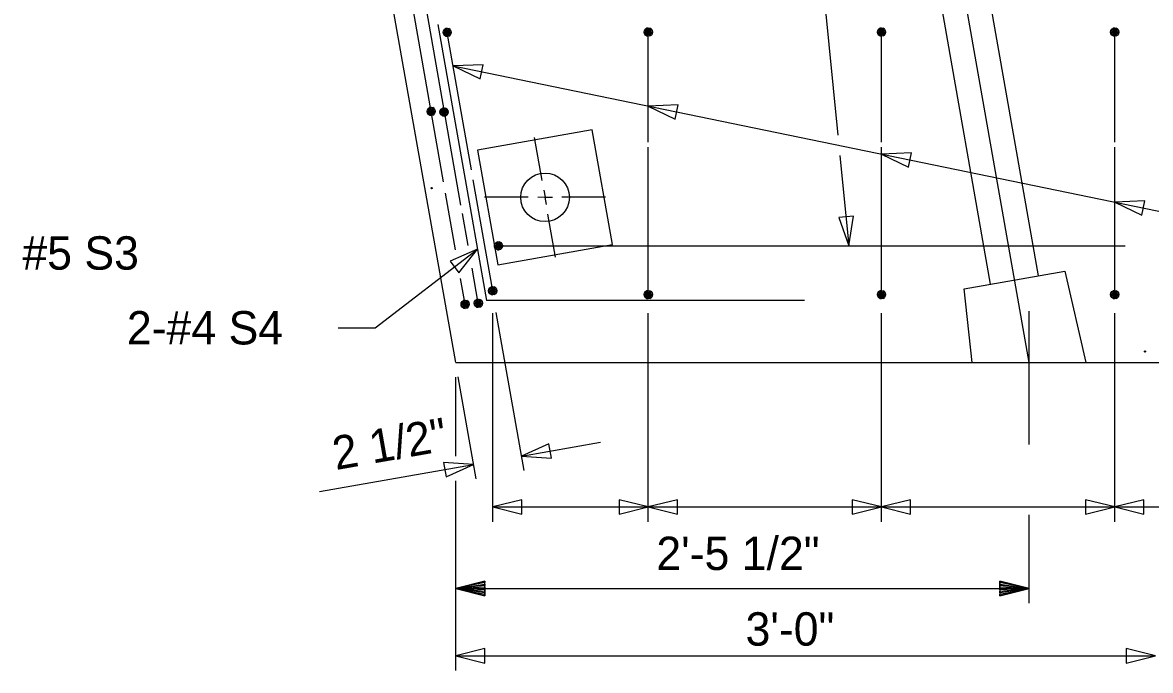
# Model space of a CAD drawing. Extents: x -408 to -23, y -15 to 117.
# Drawn here: x -110.12 to -105.284, y 40.166 to 42.943 of the extents above; entities that cross this region are included whole.
import ezdxf

# ---------------------------------------------------------------- set-up
doc = ezdxf.new("R2010")
doc.units = 0
for name, color, linetype in [('Arrowhead Terminators CELL', 7, 'Continuous'), ('Dimension Lines', 7, 'Continuous'), ('Mis Center Lines', 7, 'Continuous'), ('Rebar Lines', 7, 'Continuous'), ('Sup Concrete Girder Lines', 7, 'Continuous'), ('Sup Cored Slab Unit', 7, 'Continuous'), ('Text', 7, 'Continuous')]:
    doc.layers.add(name, color=color, linetype=linetype)

msp = doc.modelspace()

# ---------------------------------------------------------------- linework, layer by layer
at = {"layer": 'Arrowhead Terminators CELL'}
for points in [[(-108.274, 42.7573), (-108.1579, 42.7015), (-108.1453, 42.7627)], [(-107.4374, 42.5852), (-107.3213, 42.5294), (-107.3087, 42.5906)], [(-106.4374, 42.3794), (-106.3213, 42.3236), (-106.3087, 42.3848)], [(-105.4374, 42.1736), (-105.3213, 42.1178), (-105.3087, 42.179)], [(-106.5767, 41.9859), (-106.558, 42.1134), (-106.6202, 42.1072)], [(-108.1691, 41.9719), (-108.2873, 41.9206), (-108.2492, 41.871)], [(-107.9808, 41.0852), (-107.8523, 41.0761), (-107.8631, 41.1377)], [(-108.1859, 41.049), (-108.3145, 41.0581), (-108.3036, 40.9965)], [(-108.1041, 40.8667), (-107.9791, 40.8355), (-107.9791, 40.898)], [(-107.4374, 40.8667), (-107.5624, 40.898), (-107.5624, 40.8355)], [(-107.4374, 40.8667), (-107.3124, 40.8355), (-107.3124, 40.898)], [(-106.4374, 40.8667), (-106.5624, 40.898), (-106.5624, 40.8355)], [(-106.4374, 40.8667), (-106.3124, 40.8355), (-106.3124, 40.898)], [(-105.4374, 40.8667), (-105.5624, 40.898), (-105.5624, 40.8355)], [(-105.4374, 40.8667), (-105.3124, 40.8355), (-105.3124, 40.898)], [(-108.2629, 40.229), (-108.1379, 40.1978), (-108.1379, 40.2603)], [(-105.2629, 40.229), (-105.3879, 40.2603), (-105.3879, 40.1978)]]:
    msp.add_lwpolyline(points, close=True, dxfattribs=at)
at = {"layer": 'Dimension Lines'}
for p, q in [((-106.7382, 43.6051), (-106.624, 42.4603)), ((-107.8925, 42.2662), (-107.9252, 42.4508)), ((-106.6153, 42.3735), (-106.5767, 41.9859)), ((-107.9515, 42.1942), (-108.139, 42.1942)), ((-107.6208, 42.1942), (-107.8083, 42.1942)), ((-107.8346, 41.9377), (-107.8672, 42.1223)), ((-108.1041, 40.8037), (-108.1041, 41.6974)), ((-107.97, 41.0236), (-108.0891, 41.7)), ((-107.4374, 40.8037), (-107.4374, 41.6974)), ((-106.4374, 40.8037), (-106.4374, 41.6974)), ((-105.8046, 41.134), (-105.8046, 41.7067)), ((-105.4374, 40.8037), (-105.4374, 41.6974)), ((-108.2629, 41.0844), (-108.2629, 41.4234)), ((-108.1751, 40.9875), (-108.2522, 41.4253)), ((-107.9808, 41.0852), (-107.6419, 41.145)), ((-108.8462, 40.9326), (-108.1859, 41.049)), ((-108.2629, 40.166), (-108.2629, 40.9785)), ((-108.1041, 40.8667), (-107.4374, 40.8667)), ((-107.4374, 40.8667), (-106.4374, 40.8667)), ((-106.4374, 40.8667), (-105.4374, 40.8667)), ((-105.4374, 40.8667), (-104.4374, 40.8667)), ((-105.8046, 40.4548), (-105.8046, 40.8332)), ((-108.2629, 40.5178), (-105.8046, 40.5178)), ((-108.2629, 40.229), (-105.2629, 40.229))]:
    msp.add_line(p, q, dxfattribs=at)
for points in [[(-108.274, 42.7573), (-104.3953, 41.9592), (-104.2933, 41.9592)], [(-107.8854, 42.2251), (-107.8799, 42.1942), (-107.8484, 42.1943)], [(-107.8743, 42.1633), (-107.8799, 42.1942), (-107.9114, 42.1941)], [(-108.7673, 41.635), (-108.608, 41.635), (-108.1691, 41.9719)], [(-108.1379, 40.5178), (-108.1379, 40.5115), (-108.2629, 40.5178), (-108.1379, 40.5053), (-108.1379, 40.499), (-108.2629, 40.5178), (-108.1379, 40.4928), (-108.1379, 40.4865), (-108.2629, 40.5178), (-108.1379, 40.549), (-108.1379, 40.5428), (-108.2629, 40.5178), (-108.1379, 40.5365), (-108.1379, 40.5303), (-108.2629, 40.5178), (-108.1379, 40.524), (-108.1379, 40.4865), (-108.1379, 40.549), (-108.2629, 40.5178), (-108.1379, 40.4865)], [(-105.9296, 40.5178), (-105.9296, 40.524), (-105.8046, 40.5178), (-105.9296, 40.5303), (-105.9296, 40.5365), (-105.8046, 40.5178), (-105.9296, 40.5428), (-105.9296, 40.549), (-105.8046, 40.5178), (-105.9296, 40.4865), (-105.9296, 40.4928), (-105.8046, 40.5178), (-105.9296, 40.499), (-105.9296, 40.5053), (-105.8046, 40.5178), (-105.9296, 40.5115), (-105.9296, 40.549), (-105.9296, 40.4865), (-105.8046, 40.5178), (-105.9296, 40.549)]]:
    msp.add_lwpolyline(points, dxfattribs=at)
at = {"layer": 'Mis Center Lines'}
msp.add_line((-105.8046, 41.4859), (-106.3227, 44.4243), dxfattribs=at)
at = {"layer": 'Rebar Lines'}
for p, q in [((-108.2403, 42.1609), (-108.4205, 43.1832)), ((-108.3149, 42.2602), (-108.4687, 43.1323)), ((-108.3389, 42.9346), (-108.1302, 41.7515)), ((-108.1956, 42.3127), (-108.2994, 42.9015)), ((-107.4374, 42.4309), (-107.4374, 42.9025)), ((-106.4374, 42.4309), (-106.4374, 42.9025)), ((-105.4374, 42.4309), (-105.4374, 42.9025)), ((-107.4374, 41.7775), (-107.4374, 42.4091)), ((-106.4374, 41.7775), (-106.4374, 42.4091)), ((-105.4374, 41.7775), (-105.4374, 42.4091)), ((-108.1041, 41.7936), (-108.188, 42.2694)), ((-108.2636, 41.9693), (-108.3064, 42.2123)), ((-108.2098, 41.988), (-108.2341, 42.1254)), ((-108.0799, 41.9859), (-105.3924, 41.9859)), ((-108.1662, 41.7403), (-108.1927, 41.8909)), ((-108.2225, 41.7359), (-108.2418, 41.8458)), ((-106.7675, 41.7515), (-108.1302, 41.7515))]:
    msp.add_line(p, q, dxfattribs=at)
for points in [[(-108.317, 42.9015), (-108.3157, 42.9082), (-108.3119, 42.9139), (-108.3062, 42.9178), (-108.2994, 42.9191), (-108.2927, 42.9178), (-108.287, 42.9139), (-108.2832, 42.9082), (-108.2818, 42.9015), (-108.2832, 42.8948), (-108.287, 42.889), (-108.2927, 42.8852), (-108.2994, 42.8838), (-108.3062, 42.8852), (-108.3119, 42.889), (-108.3157, 42.8947), (-108.317, 42.9015), (-108.2994, 42.9015), (-108.2818, 42.9015), (-108.2832, 42.9082), (-108.2994, 42.9015), (-108.287, 42.9139), (-108.2927, 42.9178), (-108.2994, 42.9015), (-108.2994, 42.9191), (-108.3062, 42.9178), (-108.2994, 42.9015), (-108.3119, 42.9139), (-108.3157, 42.9082), (-108.2994, 42.9015), (-108.3157, 42.8947), (-108.3119, 42.889), (-108.2994, 42.9015), (-108.3062, 42.8852), (-108.2994, 42.8838), (-108.2994, 42.9015), (-108.2927, 42.8852), (-108.287, 42.889), (-108.2994, 42.9015), (-108.2832, 42.8948)], [(-107.455, 42.9025), (-107.4537, 42.9092), (-107.4499, 42.915), (-107.4442, 42.9188), (-107.4374, 42.9201), (-107.4307, 42.9188), (-107.425, 42.915), (-107.4212, 42.9093), (-107.4198, 42.9025), (-107.4212, 42.8958), (-107.425, 42.8901), (-107.4306, 42.8862), (-107.4374, 42.8849), (-107.4442, 42.8862), (-107.4499, 42.89), (-107.4537, 42.8957), (-107.455, 42.9025), (-107.4374, 42.9025), (-107.4198, 42.9025), (-107.4212, 42.9093), (-107.4374, 42.9025), (-107.425, 42.915), (-107.4307, 42.9188), (-107.4374, 42.9025), (-107.4374, 42.9201), (-107.4442, 42.9188), (-107.4374, 42.9025), (-107.4499, 42.915), (-107.4537, 42.9092), (-107.4374, 42.9025), (-107.4537, 42.8957), (-107.4499, 42.89), (-107.4374, 42.9025), (-107.4442, 42.8862), (-107.4374, 42.8849), (-107.4374, 42.9025), (-107.4306, 42.8862), (-107.425, 42.8901), (-107.4374, 42.9025), (-107.4212, 42.8958)], [(-106.455, 42.9025), (-106.4537, 42.9092), (-106.4499, 42.915), (-106.4442, 42.9188), (-106.4374, 42.9201), (-106.4307, 42.9188), (-106.425, 42.915), (-106.4212, 42.9093), (-106.4198, 42.9025), (-106.4212, 42.8958), (-106.425, 42.8901), (-106.4306, 42.8862), (-106.4374, 42.8849), (-106.4442, 42.8862), (-106.4499, 42.89), (-106.4537, 42.8957), (-106.455, 42.9025), (-106.4374, 42.9025), (-106.4198, 42.9025), (-106.4212, 42.9093), (-106.4374, 42.9025), (-106.425, 42.915), (-106.4307, 42.9188), (-106.4374, 42.9025), (-106.4374, 42.9201), (-106.4442, 42.9188), (-106.4374, 42.9025), (-106.4499, 42.915), (-106.4537, 42.9092), (-106.4374, 42.9025), (-106.4537, 42.8957), (-106.4499, 42.89), (-106.4374, 42.9025), (-106.4442, 42.8862), (-106.4374, 42.8849), (-106.4374, 42.9025), (-106.4306, 42.8862), (-106.425, 42.8901), (-106.4374, 42.9025), (-106.4212, 42.8958)], [(-105.455, 42.9025), (-105.4537, 42.9092), (-105.4499, 42.915), (-105.4442, 42.9188), (-105.4374, 42.9201), (-105.4307, 42.9188), (-105.425, 42.915), (-105.4212, 42.9093), (-105.4198, 42.9025), (-105.4212, 42.8958), (-105.425, 42.8901), (-105.4306, 42.8862), (-105.4374, 42.8849), (-105.4442, 42.8862), (-105.4499, 42.89), (-105.4537, 42.8957), (-105.455, 42.9025), (-105.4374, 42.9025), (-105.4198, 42.9025), (-105.4212, 42.9093), (-105.4374, 42.9025), (-105.425, 42.915), (-105.4307, 42.9188), (-105.4374, 42.9025), (-105.4374, 42.9201), (-105.4442, 42.9188), (-105.4374, 42.9025), (-105.4499, 42.915), (-105.4537, 42.9092), (-105.4374, 42.9025), (-105.4537, 42.8957), (-105.4499, 42.89), (-105.4374, 42.9025), (-105.4442, 42.8862), (-105.4374, 42.8849), (-105.4374, 42.9025), (-105.4306, 42.8862), (-105.425, 42.8901), (-105.4374, 42.9025), (-105.4212, 42.8958)], [(-108.3858, 42.5625), (-108.3845, 42.5692), (-108.3807, 42.575), (-108.375, 42.5788), (-108.3682, 42.5801), (-108.3615, 42.5788), (-108.3557, 42.575), (-108.3519, 42.5693), (-108.3506, 42.5625), (-108.3519, 42.5558), (-108.3557, 42.5501), (-108.3614, 42.5462), (-108.3682, 42.5449), (-108.375, 42.5462), (-108.3806, 42.55), (-108.3845, 42.5557), (-108.3858, 42.5625), (-108.3682, 42.5625), (-108.3506, 42.5625), (-108.3519, 42.5693), (-108.3682, 42.5625), (-108.3557, 42.575), (-108.3615, 42.5788), (-108.3682, 42.5625), (-108.3682, 42.5801), (-108.375, 42.5788), (-108.3682, 42.5625), (-108.3807, 42.575), (-108.3845, 42.5692), (-108.3682, 42.5625), (-108.3845, 42.5557), (-108.3806, 42.55), (-108.3682, 42.5625), (-108.375, 42.5462), (-108.3682, 42.5449), (-108.3682, 42.5625), (-108.3614, 42.5462), (-108.3557, 42.5501), (-108.3682, 42.5625), (-108.3519, 42.5558)], [(-108.3305, 42.5604), (-108.3292, 42.5671), (-108.3254, 42.5728), (-108.3197, 42.5767), (-108.3129, 42.578), (-108.3062, 42.5767), (-108.3005, 42.5728), (-108.2967, 42.5671), (-108.2953, 42.5604), (-108.2967, 42.5537), (-108.3005, 42.5479), (-108.3062, 42.5441), (-108.3129, 42.5427), (-108.3197, 42.5441), (-108.3254, 42.5479), (-108.3292, 42.5536), (-108.3305, 42.5604), (-108.3129, 42.5604), (-108.2953, 42.5604), (-108.2967, 42.5671), (-108.3129, 42.5604), (-108.3005, 42.5728), (-108.3062, 42.5767), (-108.3129, 42.5604), (-108.3129, 42.578), (-108.3197, 42.5767), (-108.3129, 42.5604), (-108.3254, 42.5728), (-108.3292, 42.5671), (-108.3129, 42.5604), (-108.3292, 42.5536), (-108.3254, 42.5479), (-108.3129, 42.5604), (-108.3197, 42.5441), (-108.3129, 42.5427), (-108.3129, 42.5604), (-108.3062, 42.5441), (-108.3005, 42.5479), (-108.3129, 42.5604), (-108.2967, 42.5537)], [(-108.0972, 41.9828), (-108.0971, 41.9897), (-108.0943, 41.996), (-108.0893, 42.0008), (-108.0829, 42.0032), (-108.0761, 42.0031), (-108.0698, 42.0003), (-108.065, 41.9954), (-108.0625, 41.989), (-108.0627, 41.9821), (-108.0654, 41.9758), (-108.0703, 41.971), (-108.0768, 41.9685), (-108.0837, 41.9687), (-108.0899, 41.9714), (-108.0947, 41.9764), (-108.0972, 41.9828), (-108.0799, 41.9859), (-108.0625, 41.989), (-108.065, 41.9954), (-108.0799, 41.9859), (-108.0698, 42.0003), (-108.0761, 42.0031), (-108.0799, 41.9859), (-108.0829, 42.0032), (-108.0893, 42.0008), (-108.0799, 41.9859), (-108.0943, 41.996), (-108.0971, 41.9897), (-108.0799, 41.9859), (-108.0947, 41.9764), (-108.0899, 41.9714), (-108.0799, 41.9859), (-108.0837, 41.9687), (-108.0768, 41.9685), (-108.0799, 41.9859), (-108.0703, 41.971), (-108.0654, 41.9758), (-108.0799, 41.9859), (-108.0627, 41.9821)], [(-108.1217, 41.7936), (-108.1204, 41.8003), (-108.1166, 41.806), (-108.1108, 41.8099), (-108.1041, 41.8112), (-108.0974, 41.8099), (-108.0916, 41.806), (-108.0878, 41.8003), (-108.0865, 41.7936), (-108.0878, 41.7868), (-108.0916, 41.7811), (-108.0973, 41.7773), (-108.1041, 41.7759), (-108.1108, 41.7773), (-108.1165, 41.7811), (-108.1204, 41.7868), (-108.1217, 41.7936), (-108.1041, 41.7936), (-108.0865, 41.7936), (-108.0878, 41.8003), (-108.1041, 41.7936), (-108.0916, 41.806), (-108.0974, 41.8099), (-108.1041, 41.7936), (-108.1041, 41.8112), (-108.1108, 41.8099), (-108.1041, 41.7936), (-108.1166, 41.806), (-108.1204, 41.8003), (-108.1041, 41.7936), (-108.1204, 41.7868), (-108.1165, 41.7811), (-108.1041, 41.7936), (-108.1108, 41.7773), (-108.1041, 41.7759), (-108.1041, 41.7936), (-108.0973, 41.7773), (-108.0916, 41.7811), (-108.1041, 41.7936), (-108.0878, 41.7868)], [(-107.455, 41.7775), (-107.4537, 41.7842), (-107.4499, 41.79), (-107.4442, 41.7938), (-107.4374, 41.7951), (-107.4307, 41.7938), (-107.425, 41.79), (-107.4212, 41.7843), (-107.4198, 41.7775), (-107.4212, 41.7708), (-107.425, 41.7651), (-107.4306, 41.7612), (-107.4374, 41.7599), (-107.4442, 41.7612), (-107.4499, 41.765), (-107.4537, 41.7707), (-107.455, 41.7775), (-107.4374, 41.7775), (-107.4198, 41.7775), (-107.4212, 41.7843), (-107.4374, 41.7775), (-107.425, 41.79), (-107.4307, 41.7938), (-107.4374, 41.7775), (-107.4374, 41.7951), (-107.4442, 41.7938), (-107.4374, 41.7775), (-107.4499, 41.79), (-107.4537, 41.7842), (-107.4374, 41.7775), (-107.4537, 41.7707), (-107.4499, 41.765), (-107.4374, 41.7775), (-107.4442, 41.7612), (-107.4374, 41.7599), (-107.4374, 41.7775), (-107.4306, 41.7612), (-107.425, 41.7651), (-107.4374, 41.7775), (-107.4212, 41.7708)], [(-106.455, 41.7775), (-106.4537, 41.7842), (-106.4499, 41.79), (-106.4442, 41.7938), (-106.4374, 41.7951), (-106.4307, 41.7938), (-106.425, 41.79), (-106.4212, 41.7843), (-106.4198, 41.7775), (-106.4212, 41.7708), (-106.425, 41.7651), (-106.4306, 41.7612), (-106.4374, 41.7599), (-106.4442, 41.7612), (-106.4499, 41.765), (-106.4537, 41.7707), (-106.455, 41.7775), (-106.4374, 41.7775), (-106.4198, 41.7775), (-106.4212, 41.7843), (-106.4374, 41.7775), (-106.425, 41.79), (-106.4307, 41.7938), (-106.4374, 41.7775), (-106.4374, 41.7951), (-106.4442, 41.7938), (-106.4374, 41.7775), (-106.4499, 41.79), (-106.4537, 41.7842), (-106.4374, 41.7775), (-106.4537, 41.7707), (-106.4499, 41.765), (-106.4374, 41.7775), (-106.4442, 41.7612), (-106.4374, 41.7599), (-106.4374, 41.7775), (-106.4306, 41.7612), (-106.425, 41.7651), (-106.4374, 41.7775), (-106.4212, 41.7708)], [(-105.455, 41.7775), (-105.4537, 41.7842), (-105.4499, 41.79), (-105.4442, 41.7938), (-105.4374, 41.7951), (-105.4307, 41.7938), (-105.425, 41.79), (-105.4212, 41.7843), (-105.4198, 41.7775), (-105.4212, 41.7708), (-105.425, 41.7651), (-105.4306, 41.7612), (-105.4374, 41.7599), (-105.4442, 41.7612), (-105.4499, 41.765), (-105.4537, 41.7707), (-105.455, 41.7775), (-105.4374, 41.7775), (-105.4198, 41.7775), (-105.4212, 41.7843), (-105.4374, 41.7775), (-105.425, 41.79), (-105.4307, 41.7938), (-105.4374, 41.7775), (-105.4374, 41.7951), (-105.4442, 41.7938), (-105.4374, 41.7775), (-105.4499, 41.79), (-105.4537, 41.7842), (-105.4374, 41.7775), (-105.4537, 41.7707), (-105.4499, 41.765), (-105.4374, 41.7775), (-105.4442, 41.7612), (-105.4374, 41.7599), (-105.4374, 41.7775), (-105.4306, 41.7612), (-105.425, 41.7651), (-105.4374, 41.7775), (-105.4212, 41.7708)], [(-108.2401, 41.7359), (-108.2388, 41.7426), (-108.235, 41.7483), (-108.2292, 41.7522), (-108.2225, 41.7535), (-108.2157, 41.7522), (-108.21, 41.7483), (-108.2062, 41.7427), (-108.2049, 41.7359), (-108.2062, 41.7292), (-108.21, 41.7234), (-108.2157, 41.7196), (-108.2225, 41.7182), (-108.2292, 41.7196), (-108.2349, 41.7234), (-108.2388, 41.7291), (-108.2401, 41.7359), (-108.2225, 41.7359), (-108.2049, 41.7359), (-108.2062, 41.7427), (-108.2225, 41.7359), (-108.21, 41.7483), (-108.2157, 41.7522), (-108.2225, 41.7359), (-108.2225, 41.7535), (-108.2292, 41.7522), (-108.2225, 41.7359), (-108.235, 41.7483), (-108.2388, 41.7426), (-108.2225, 41.7359), (-108.2388, 41.7291), (-108.2349, 41.7234), (-108.2225, 41.7359), (-108.2292, 41.7196), (-108.2225, 41.7182), (-108.2225, 41.7359), (-108.2157, 41.7196), (-108.21, 41.7234), (-108.2225, 41.7359), (-108.2062, 41.7292)], [(-108.1838, 41.7403), (-108.1825, 41.747), (-108.1787, 41.7528), (-108.173, 41.7566), (-108.1662, 41.7579), (-108.1595, 41.7566), (-108.1538, 41.7528), (-108.15, 41.7471), (-108.1486, 41.7403), (-108.15, 41.7336), (-108.1538, 41.7279), (-108.1594, 41.724), (-108.1662, 41.7227), (-108.173, 41.724), (-108.1787, 41.7278), (-108.1825, 41.7336), (-108.1838, 41.7403), (-108.1662, 41.7403), (-108.1486, 41.7403), (-108.15, 41.7471), (-108.1662, 41.7403), (-108.1538, 41.7528), (-108.1595, 41.7566), (-108.1662, 41.7403), (-108.1662, 41.7579), (-108.173, 41.7566), (-108.1662, 41.7403), (-108.1787, 41.7528), (-108.1825, 41.747), (-108.1662, 41.7403), (-108.1825, 41.7336), (-108.1787, 41.7278), (-108.1662, 41.7403), (-108.173, 41.724), (-108.1662, 41.7227), (-108.1662, 41.7403), (-108.1594, 41.724), (-108.1538, 41.7279), (-108.1662, 41.7403), (-108.15, 41.7336)]]:
    msp.add_lwpolyline(points, dxfattribs=at)
at = {"layer": 'Sup Concrete Girder Lines'}
for p, q in [((-105.9696, 41.822), (-106.4393, 44.4859)), ((-105.7645, 41.8582), (-106.2278, 44.4859)), ((-108.2629, 41.4859), (-108.781, 44.4243)), ((-108.2629, 41.4859), (-104.5195, 41.4859))]:
    msp.add_line(p, q, dxfattribs=at)
msp.add_lwpolyline([(-106.0479, 41.4859), (-106.0825, 41.8021), (-105.6516, 41.878), (-105.5613, 41.4859)], dxfattribs=at)
for centre, radius in [((-107.8799, 42.1942), 0.1042), ((-108.3663, 42.2333), 0.00273), ((-105.3075, 41.5333), 0.00273)]:
    msp.add_circle(centre, radius, dxfattribs=at)
at = {"layer": 'Sup Cored Slab Unit'}
msp.add_lwpolyline([(-107.6771, 42.4838), (-108.1695, 42.397), (-108.0827, 41.9046), (-107.5903, 41.9914)], close=True, dxfattribs=at)

# ---------------------------------------------------------------- texts
at = {"layer": 'Text'}
for s, p in [('#5 S3', (-110.1208, 41.8842)), ('2-#4 S4', (-109.6726, 41.5635)), ('2\'-5 1/2"', (-107.4026, 40.5965)), ('3\'-0"', (-107.0202, 40.2723))]:
    msp.add_text(s, height=0.14302, dxfattribs=at).set_placement(p)
msp.add_text('2 1/2"', height=0.14302, rotation=10, dxfattribs=at).set_placement((-108.7769, 41.0248))

doc.saveas('drawing.dxf')
